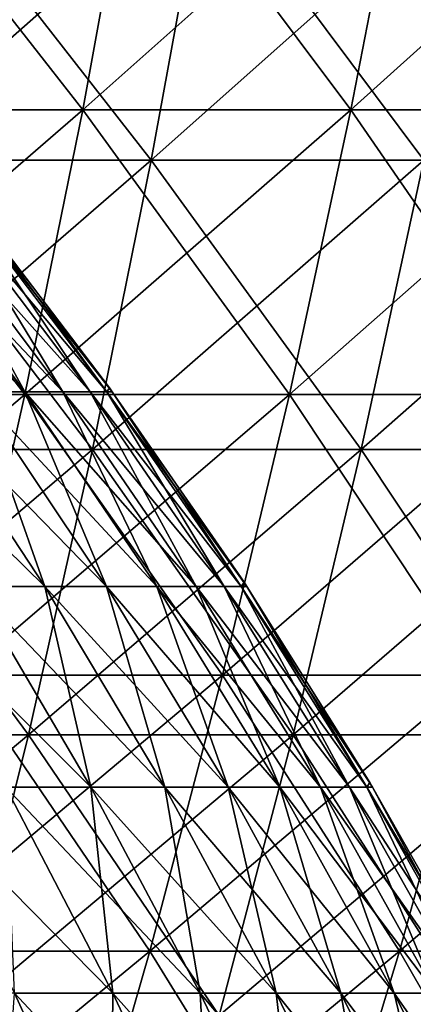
# Model space of a CAD drawing. Header units: millimetres. Extents: x -125 to 125, y 3898 to 4025.
# Tile 258 of 276: x 59.4 to 65, y 3969.71 to 3983.72. Entities that reach past the tile are written whole.
import ezdxf

# ---------------------------------------------------------------- set-up
doc = ezdxf.new("R2010")
doc.units = ezdxf.units.MM
doc.header["$LTSCALE"] = 2.2935
for name, color, linetype in [('2', 7, 'CONTINUOUS'), ('3', 7, 'CONTINUOUS'), ('4', 7, 'CONTINUOUS'), ('5', 7, 'CONTINUOUS'), ('6', 7, 'CONTINUOUS'), ('7', 7, 'CONTINUOUS')]:
    doc.layers.add(name, color=color, linetype=linetype)

msp = doc.modelspace()

# ---------------------------------------------------------------- linework, layer by layer
at = {"layer": '2', "color": 36, "linetype": 'Continuous', "true_color": 0x833d1e}
for points in [[(57.301, 3981.725, 102.318), (61.273, 3981.725, 99.989), (58.012, 3985.897, 103.588), (57.301, 3981.725, 102.318)], [(58.012, 3985.897, 103.588), (61.273, 3981.725, 99.989), (62.034, 3985.897, 101.231), (58.012, 3985.897, 103.588)], [(61.273, 3981.725, 99.989), (65.152, 3981.725, 97.506), (62.034, 3985.897, 101.231), (61.273, 3981.725, 99.989)], [(62.034, 3985.897, 101.231), (65.152, 3981.725, 97.506), (65.961, 3985.897, 98.717), (62.034, 3985.897, 101.231)], [(56.517, 3977.606, 100.919), (60.436, 3977.606, 98.622), (57.301, 3981.725, 102.318), (56.517, 3977.606, 100.919)], [(57.301, 3981.725, 102.318), (60.436, 3977.606, 98.622), (61.273, 3981.725, 99.989), (57.301, 3981.725, 102.318)], [(60.436, 3977.606, 98.622), (64.261, 3977.606, 96.174), (61.273, 3981.725, 99.989), (60.436, 3977.606, 98.622)], [(61.273, 3981.725, 99.989), (64.261, 3977.606, 96.174), (65.152, 3981.725, 97.506), (61.273, 3981.725, 99.989)], [(64.261, 3977.606, 96.174), (67.987, 3977.606, 93.577), (65.152, 3981.725, 97.506), (64.261, 3977.606, 96.174)], [(55.663, 3973.547, 99.394), (59.523, 3973.547, 97.132), (56.517, 3977.606, 100.919), (55.663, 3973.547, 99.394)], [(56.517, 3977.606, 100.919), (59.523, 3973.547, 97.132), (60.436, 3977.606, 98.622), (56.517, 3977.606, 100.919)], [(59.523, 3973.547, 97.132), (63.29, 3973.547, 94.721), (60.436, 3977.606, 98.622), (59.523, 3973.547, 97.132)], [(60.436, 3977.606, 98.622), (63.29, 3973.547, 94.721), (64.261, 3977.606, 96.174), (60.436, 3977.606, 98.622)], [(63.29, 3973.547, 94.721), (66.96, 3973.547, 92.163), (64.261, 3977.606, 96.174), (63.29, 3973.547, 94.721)], [(64.261, 3977.606, 96.174), (66.96, 3973.547, 92.163), (67.987, 3977.606, 93.577), (64.261, 3977.606, 96.174)], [(55.663, 3973.547, 99.394), (58.535, 3969.553, 95.521), (59.523, 3973.547, 97.132), (55.663, 3973.547, 99.394)], [(58.535, 3969.553, 95.521), (62.24, 3969.553, 93.149), (59.523, 3973.547, 97.132), (58.535, 3969.553, 95.521)], [(59.523, 3973.547, 97.132), (62.24, 3969.553, 93.149), (63.29, 3973.547, 94.721), (59.523, 3973.547, 97.132)], [(62.24, 3969.553, 93.149), (65.849, 3969.553, 90.634), (63.29, 3973.547, 94.721), (62.24, 3969.553, 93.149)], [(63.29, 3973.547, 94.721), (65.849, 3969.553, 90.634), (66.96, 3973.547, 92.163), (63.29, 3973.547, 94.721)]]:
    msp.add_3dface(points, dxfattribs=at)
at = {"layer": '3', "color": 36, "linetype": 'Continuous', "true_color": 0x833d1e}
for points in [[(61.273, 3981.725, -99.989), (57.301, 3981.725, -102.318), (62.034, 3985.897, -101.231), (61.273, 3981.725, -99.989)], [(62.034, 3985.897, -101.231), (57.301, 3981.725, -102.318), (58.012, 3985.897, -103.588), (62.034, 3985.897, -101.231)], [(65.152, 3981.725, -97.506), (61.273, 3981.725, -99.989), (65.961, 3985.897, -98.717), (65.152, 3981.725, -97.506)], [(65.961, 3985.897, -98.717), (61.273, 3981.725, -99.989), (62.034, 3985.897, -101.231), (65.961, 3985.897, -98.717)], [(60.436, 3977.606, -98.622), (56.517, 3977.606, -100.919), (61.273, 3981.725, -99.989), (60.436, 3977.606, -98.622)], [(61.273, 3981.725, -99.989), (56.517, 3977.606, -100.919), (57.301, 3981.725, -102.318), (61.273, 3981.725, -99.989)], [(64.261, 3977.606, -96.174), (60.436, 3977.606, -98.622), (65.152, 3981.725, -97.506), (64.261, 3977.606, -96.174)], [(65.152, 3981.725, -97.506), (60.436, 3977.606, -98.622), (61.273, 3981.725, -99.989), (65.152, 3981.725, -97.506)], [(67.987, 3977.606, -93.577), (64.261, 3977.606, -96.174), (68.93, 3981.725, -94.873), (67.987, 3977.606, -93.577)], [(68.93, 3981.725, -94.873), (64.261, 3977.606, -96.174), (65.152, 3981.725, -97.506), (68.93, 3981.725, -94.873)], [(59.523, 3973.547, -97.132), (55.663, 3973.547, -99.394), (60.436, 3977.606, -98.622), (59.523, 3973.547, -97.132)], [(60.436, 3977.606, -98.622), (55.663, 3973.547, -99.394), (56.517, 3977.606, -100.919), (60.436, 3977.606, -98.622)], [(63.29, 3973.547, -94.721), (59.523, 3973.547, -97.132), (64.261, 3977.606, -96.174), (63.29, 3973.547, -94.721)], [(64.261, 3977.606, -96.174), (59.523, 3973.547, -97.132), (60.436, 3977.606, -98.622), (64.261, 3977.606, -96.174)], [(66.96, 3973.547, -92.163), (63.29, 3973.547, -94.721), (67.987, 3977.606, -93.577), (66.96, 3973.547, -92.163)], [(67.987, 3977.606, -93.577), (63.29, 3973.547, -94.721), (64.261, 3977.606, -96.174), (67.987, 3977.606, -93.577)], [(58.535, 3969.553, -95.521), (54.74, 3969.553, -97.745), (59.523, 3973.547, -97.132), (58.535, 3969.553, -95.521)], [(59.523, 3973.547, -97.132), (54.74, 3969.553, -97.745), (55.663, 3973.547, -99.394), (59.523, 3973.547, -97.132)], [(62.24, 3969.553, -93.149), (58.535, 3969.553, -95.521), (63.29, 3973.547, -94.721), (62.24, 3969.553, -93.149)], [(63.29, 3973.547, -94.721), (58.535, 3969.553, -95.521), (59.523, 3973.547, -97.132), (63.29, 3973.547, -94.721)], [(65.849, 3969.553, -90.634), (62.24, 3969.553, -93.149), (66.96, 3973.547, -92.163), (65.849, 3969.553, -90.634)], [(66.96, 3973.547, -92.163), (62.24, 3969.553, -93.149), (63.29, 3973.547, -94.721), (66.96, 3973.547, -92.163)]]:
    msp.add_3dface(points, dxfattribs=at)
at = {"layer": '4', "color": 36, "linetype": 'Continuous', "true_color": 0x833d1e}
for points in [[(56.388, 3982.44, -100.688), (60.297, 3982.44, -98.396), (57.087, 3986.543, -101.937), (56.388, 3982.44, -100.688)], [(57.087, 3986.543, -101.937), (60.297, 3982.44, -98.396), (61.045, 3986.543, -99.617), (57.087, 3986.543, -101.937)], [(60.297, 3982.44, -98.396), (64.114, 3982.44, -95.953), (61.045, 3986.543, -99.617), (60.297, 3982.44, -98.396)], [(61.045, 3986.543, -99.617), (64.114, 3982.44, -95.953), (64.909, 3986.543, -97.144), (61.045, 3986.543, -99.617)], [(64.114, 3982.44, -95.953), (67.832, 3982.44, -93.362), (64.909, 3986.543, -97.144), (64.114, 3982.44, -95.953)], [(64.909, 3986.543, -97.144), (67.832, 3982.44, -93.362), (68.673, 3986.543, -94.52), (64.909, 3986.543, -97.144)], [(55.618, 3978.389, -99.313), (59.474, 3978.389, -97.053), (56.388, 3982.44, -100.688), (55.618, 3978.389, -99.313)], [(56.388, 3982.44, -100.688), (59.474, 3978.389, -97.053), (60.297, 3982.44, -98.396), (56.388, 3982.44, -100.688)], [(59.474, 3978.389, -97.053), (63.239, 3978.389, -94.643), (60.297, 3982.44, -98.396), (59.474, 3978.389, -97.053)], [(60.297, 3982.44, -98.396), (63.239, 3978.389, -94.643), (64.114, 3982.44, -95.953), (60.297, 3982.44, -98.396)], [(63.239, 3978.389, -94.643), (66.905, 3978.389, -92.087), (64.114, 3982.44, -95.953), (63.239, 3978.389, -94.643)], [(64.114, 3982.44, -95.953), (66.905, 3978.389, -92.087), (67.832, 3982.44, -93.362), (64.114, 3982.44, -95.953)], [(55.618, 3978.389, -99.313), (58.577, 3974.397, -95.588), (59.474, 3978.389, -97.053), (55.618, 3978.389, -99.313)], [(58.577, 3974.397, -95.588), (62.284, 3974.397, -93.215), (59.474, 3978.389, -97.053), (58.577, 3974.397, -95.588)], [(59.474, 3978.389, -97.053), (62.284, 3974.397, -93.215), (63.239, 3978.389, -94.643), (59.474, 3978.389, -97.053)], [(62.284, 3974.397, -93.215), (65.896, 3974.397, -90.698), (63.239, 3978.389, -94.643), (62.284, 3974.397, -93.215)], [(63.239, 3978.389, -94.643), (65.896, 3974.397, -90.698), (66.905, 3978.389, -92.087), (63.239, 3978.389, -94.643)], [(57.606, 3970.468, -94.004), (61.252, 3970.468, -91.67), (58.577, 3974.397, -95.588), (57.606, 3970.468, -94.004)], [(58.577, 3974.397, -95.588), (61.252, 3970.468, -91.67), (62.284, 3974.397, -93.215), (58.577, 3974.397, -95.588)], [(61.252, 3970.468, -91.67), (64.804, 3970.468, -89.195), (62.284, 3974.397, -93.215), (61.252, 3970.468, -91.67)], [(62.284, 3974.397, -93.215), (64.804, 3970.468, -89.195), (65.896, 3974.397, -90.698), (62.284, 3974.397, -93.215)], [(64.804, 3970.468, -89.195), (68.256, 3970.468, -86.582), (65.896, 3974.397, -90.698), (64.804, 3970.468, -89.195)], [(56.563, 3966.607, -92.303), (60.144, 3966.607, -90.011), (57.606, 3970.468, -94.004), (56.563, 3966.607, -92.303)], [(57.606, 3970.468, -94.004), (60.144, 3966.607, -90.011), (61.252, 3970.468, -91.67), (57.606, 3970.468, -94.004)], [(60.144, 3966.607, -90.011), (63.631, 3966.607, -87.581), (61.252, 3970.468, -91.67), (60.144, 3966.607, -90.011)], [(61.252, 3970.468, -91.67), (63.631, 3966.607, -87.581), (64.804, 3970.468, -89.195), (61.252, 3970.468, -91.67)], [(63.631, 3966.607, -87.581), (67.02, 3966.607, -85.015), (64.804, 3970.468, -89.195), (63.631, 3966.607, -87.581)], [(64.804, 3970.468, -89.195), (67.02, 3966.607, -85.015), (68.256, 3970.468, -86.582), (64.804, 3970.468, -89.195)]]:
    msp.add_3dface(points, dxfattribs=at)
at = {"layer": '5', "color": 36, "linetype": 'Continuous', "true_color": 0x833d1e}
for points in [[(60.297, 3982.44, 98.396), (56.388, 3982.44, 100.688), (61.045, 3986.543, 99.617), (60.297, 3982.44, 98.396)], [(61.045, 3986.543, 99.617), (56.388, 3982.44, 100.688), (57.087, 3986.543, 101.937), (61.045, 3986.543, 99.617)], [(64.114, 3982.44, 95.953), (60.297, 3982.44, 98.396), (64.909, 3986.543, 97.144), (64.114, 3982.44, 95.953)], [(64.909, 3986.543, 97.144), (60.297, 3982.44, 98.396), (61.045, 3986.543, 99.617), (64.909, 3986.543, 97.144)], [(67.832, 3982.44, 93.362), (64.114, 3982.44, 95.953), (68.673, 3986.543, 94.52), (67.832, 3982.44, 93.362)], [(68.673, 3986.543, 94.52), (64.114, 3982.44, 95.953), (64.909, 3986.543, 97.144), (68.673, 3986.543, 94.52)], [(59.474, 3978.389, 97.053), (55.618, 3978.389, 99.313), (60.297, 3982.44, 98.396), (59.474, 3978.389, 97.053)], [(60.297, 3982.44, 98.396), (55.618, 3978.389, 99.313), (56.388, 3982.44, 100.688), (60.297, 3982.44, 98.396)], [(63.239, 3978.389, 94.643), (59.474, 3978.389, 97.053), (64.114, 3982.44, 95.953), (63.239, 3978.389, 94.643)], [(64.114, 3982.44, 95.953), (59.474, 3978.389, 97.053), (60.297, 3982.44, 98.396), (64.114, 3982.44, 95.953)], [(66.905, 3978.389, 92.087), (63.239, 3978.389, 94.643), (67.832, 3982.44, 93.362), (66.905, 3978.389, 92.087)], [(67.832, 3982.44, 93.362), (63.239, 3978.389, 94.643), (64.114, 3982.44, 95.953), (67.832, 3982.44, 93.362)], [(58.577, 3974.397, 95.588), (54.779, 3974.397, 97.814), (59.474, 3978.389, 97.053), (58.577, 3974.397, 95.588)], [(59.474, 3978.389, 97.053), (54.779, 3974.397, 97.814), (55.618, 3978.389, 99.313), (59.474, 3978.389, 97.053)], [(62.284, 3974.397, 93.215), (58.577, 3974.397, 95.588), (63.239, 3978.389, 94.643), (62.284, 3974.397, 93.215)], [(63.239, 3978.389, 94.643), (58.577, 3974.397, 95.588), (59.474, 3978.389, 97.053), (63.239, 3978.389, 94.643)], [(65.896, 3974.397, 90.698), (62.284, 3974.397, 93.215), (66.905, 3978.389, 92.087), (65.896, 3974.397, 90.698)], [(66.905, 3978.389, 92.087), (62.284, 3974.397, 93.215), (63.239, 3978.389, 94.643), (66.905, 3978.389, 92.087)], [(61.252, 3970.468, 91.67), (57.606, 3970.468, 94.004), (62.284, 3974.397, 93.215), (61.252, 3970.468, 91.67)], [(62.284, 3974.397, 93.215), (57.606, 3970.468, 94.004), (58.577, 3974.397, 95.588), (62.284, 3974.397, 93.215)], [(64.804, 3970.468, 89.195), (61.252, 3970.468, 91.67), (65.896, 3974.397, 90.698), (64.804, 3970.468, 89.195)], [(65.896, 3974.397, 90.698), (61.252, 3970.468, 91.67), (62.284, 3974.397, 93.215), (65.896, 3974.397, 90.698)], [(68.256, 3970.468, 86.582), (64.804, 3970.468, 89.195), (69.406, 3974.397, 88.041), (68.256, 3970.468, 86.582)], [(69.406, 3974.397, 88.041), (64.804, 3970.468, 89.195), (65.896, 3974.397, 90.698), (69.406, 3974.397, 88.041)], [(60.144, 3966.607, 90.011), (56.563, 3966.607, 92.303), (61.252, 3970.468, 91.67), (60.144, 3966.607, 90.011)], [(61.252, 3970.468, 91.67), (56.563, 3966.607, 92.303), (57.606, 3970.468, 94.004), (61.252, 3970.468, 91.67)], [(63.631, 3966.607, 87.581), (60.144, 3966.607, 90.011), (64.804, 3970.468, 89.195), (63.631, 3966.607, 87.581)], [(64.804, 3970.468, 89.195), (60.144, 3966.607, 90.011), (61.252, 3970.468, 91.67), (64.804, 3970.468, 89.195)], [(67.02, 3966.607, 85.015), (63.631, 3966.607, 87.581), (68.256, 3970.468, 86.582), (67.02, 3966.607, 85.015)], [(68.256, 3970.468, 86.582), (63.631, 3966.607, 87.581), (64.804, 3970.468, 89.195), (68.256, 3970.468, 86.582)]]:
    msp.add_3dface(points, dxfattribs=at)
at = {"layer": '6', "color": 7, "linetype": 'Continuous', "true_color": 0xe0f2ff}
for points in [[(58.778, 3978.429, 15.219), (59.473, 3978.429, 12.222), (56.804, 3981.112, 14.708), (58.778, 3978.429, 15.219)], [(56.804, 3981.112, 14.708), (59.473, 3978.429, 12.222), (57.476, 3981.112, 11.812), (56.804, 3981.112, 14.708)], [(59.473, 3978.429, 12.222), (60.016, 3978.429, 9.194), (57.476, 3981.112, 11.812), (59.473, 3978.429, 12.222)], [(57.476, 3981.112, 11.812), (60.016, 3978.429, 9.194), (58.001, 3981.112, 8.885), (57.476, 3981.112, 11.812)], [(60.016, 3978.429, 9.194), (60.404, 3978.429, 6.143), (58.001, 3981.112, 8.885), (60.016, 3978.429, 9.194)], [(58.001, 3981.112, 8.885), (60.404, 3978.429, 6.143), (58.376, 3981.112, 5.936), (58.001, 3981.112, 8.885)], [(60.404, 3978.429, 6.143), (60.638, 3978.429, 3.075), (58.376, 3981.112, 5.936), (60.404, 3978.429, 6.143)], [(58.376, 3981.112, 5.936), (60.638, 3978.429, 3.075), (58.602, 3981.112, 2.972), (58.376, 3981.112, 5.936)], [(60.638, 3978.429, 3.075), (60.716, 3978.429), (58.602, 3981.112, 2.972), (60.638, 3978.429, 3.075)], [(60.716, 3978.429), (60.676, 3978.484), (58.602, 3981.112, 2.972), (60.716, 3978.429)], [(58.602, 3981.112, 2.972), (60.676, 3978.484), (58.677, 3981.112), (58.602, 3981.112, 2.972)], [(58.733, 3975.658, 21.752), (59.76, 3975.658, 18.75), (56.936, 3978.429, 21.087), (58.733, 3975.658, 21.752)], [(56.936, 3978.429, 21.087), (59.76, 3975.658, 18.75), (57.931, 3978.429, 18.176), (56.936, 3978.429, 21.087)], [(59.76, 3975.658, 18.75), (60.633, 3975.658, 15.699), (57.931, 3978.429, 18.176), (59.76, 3975.658, 18.75)], [(57.931, 3978.429, 18.176), (60.633, 3975.658, 15.699), (58.778, 3978.429, 15.219), (57.931, 3978.429, 18.176)], [(60.633, 3975.658, 15.699), (61.35, 3975.658, 12.608), (58.778, 3978.429, 15.219), (60.633, 3975.658, 15.699)], [(58.778, 3978.429, 15.219), (61.35, 3975.658, 12.608), (59.473, 3978.429, 12.222), (58.778, 3978.429, 15.219)], [(61.35, 3975.658, 12.608), (61.91, 3975.658, 9.484), (59.473, 3978.429, 12.222), (61.35, 3975.658, 12.608)], [(59.473, 3978.429, 12.222), (61.91, 3975.658, 9.484), (60.016, 3978.429, 9.194), (59.473, 3978.429, 12.222)], [(61.91, 3975.658, 9.484), (62.311, 3975.658, 6.336), (60.016, 3978.429, 9.194), (61.91, 3975.658, 9.484)], [(60.016, 3978.429, 9.194), (62.311, 3975.658, 6.336), (60.404, 3978.429, 6.143), (60.016, 3978.429, 9.194)], [(62.311, 3975.658, 6.336), (62.552, 3975.658, 3.172), (60.404, 3978.429, 6.143), (62.311, 3975.658, 6.336)], [(60.404, 3978.429, 6.143), (62.552, 3975.658, 3.172), (60.638, 3978.429, 3.075), (60.404, 3978.429, 6.143)], [(62.552, 3975.658, 3.172), (62.632, 3975.658), (60.638, 3978.429, 3.075), (62.552, 3975.658, 3.172)], [(62.632, 3975.658), (62.593, 3975.717), (60.638, 3978.429, 3.075), (62.632, 3975.658)], [(60.638, 3978.429, 3.075), (62.593, 3975.717), (60.716, 3978.429), (60.638, 3978.429, 3.075)], [(59.201, 3972.804, 25.405), (60.412, 3972.804, 22.374), (57.556, 3975.658, 24.699), (59.201, 3972.804, 25.405)], [(57.556, 3975.658, 24.699), (60.412, 3972.804, 22.374), (58.733, 3975.658, 21.752), (57.556, 3975.658, 24.699)], [(60.412, 3972.804, 22.374), (61.467, 3972.804, 19.285), (58.733, 3975.658, 21.752), (60.412, 3972.804, 22.374)], [(58.733, 3975.658, 21.752), (61.467, 3972.804, 19.285), (59.76, 3975.658, 18.75), (58.733, 3975.658, 21.752)], [(61.467, 3972.804, 19.285), (62.365, 3972.804, 16.147), (59.76, 3975.658, 18.75), (61.467, 3972.804, 19.285)], [(59.76, 3975.658, 18.75), (62.365, 3972.804, 16.147), (60.633, 3975.658, 15.699), (59.76, 3975.658, 18.75)], [(62.365, 3972.804, 16.147), (63.103, 3972.804, 12.968), (60.633, 3975.658, 15.699), (62.365, 3972.804, 16.147)], [(60.633, 3975.658, 15.699), (63.103, 3972.804, 12.968), (61.35, 3975.658, 12.608), (60.633, 3975.658, 15.699)], [(63.103, 3972.804, 12.968), (63.679, 3972.804, 9.755), (61.35, 3975.658, 12.608), (63.103, 3972.804, 12.968)], [(61.35, 3975.658, 12.608), (63.679, 3972.804, 9.755), (61.91, 3975.658, 9.484), (61.35, 3975.658, 12.608)], [(63.679, 3972.804, 9.755), (64.091, 3972.804, 6.517), (61.91, 3975.658, 9.484), (63.679, 3972.804, 9.755)], [(61.91, 3975.658, 9.484), (64.091, 3972.804, 6.517), (62.311, 3975.658, 6.336), (61.91, 3975.658, 9.484)], [(64.091, 3972.804, 6.517), (64.339, 3972.804, 3.263), (62.311, 3975.658, 6.336), (64.091, 3972.804, 6.517)], [(62.311, 3975.658, 6.336), (64.339, 3972.804, 3.263), (62.552, 3975.658, 3.172), (62.311, 3975.658, 6.336)], [(64.339, 3972.804, 3.263), (64.422, 3972.804), (62.552, 3975.658, 3.172), (64.339, 3972.804, 3.263)], [(64.422, 3972.804), (64.384, 3972.867), (62.552, 3975.658, 3.172), (64.422, 3972.804)], [(62.552, 3975.658, 3.172), (64.384, 3972.867), (62.632, 3975.658), (62.552, 3975.658, 3.172)], [(59.328, 3969.872, 29.102), (60.726, 3969.872, 26.06), (57.838, 3972.804, 28.371), (59.328, 3969.872, 29.102)], [(57.838, 3972.804, 28.371), (60.726, 3969.872, 26.06), (59.201, 3972.804, 25.405), (57.838, 3972.804, 28.371)], [(60.726, 3969.872, 26.06), (61.968, 3969.872, 22.95), (59.201, 3972.804, 25.405), (60.726, 3969.872, 26.06)], [(59.201, 3972.804, 25.405), (61.968, 3969.872, 22.95), (60.412, 3972.804, 22.374), (59.201, 3972.804, 25.405)], [(61.968, 3969.872, 22.95), (63.051, 3969.872, 19.782), (60.412, 3972.804, 22.374), (61.968, 3969.872, 22.95)], [(60.412, 3972.804, 22.374), (63.051, 3969.872, 19.782), (61.467, 3972.804, 19.285), (60.412, 3972.804, 22.374)], [(63.051, 3969.872, 19.782), (63.972, 3969.872, 16.563), (61.467, 3972.804, 19.285), (63.051, 3969.872, 19.782)], [(61.467, 3972.804, 19.285), (63.972, 3969.872, 16.563), (62.365, 3972.804, 16.147), (61.467, 3972.804, 19.285)], [(63.972, 3969.872, 16.563), (64.729, 3969.872, 13.302), (62.365, 3972.804, 16.147), (63.972, 3969.872, 16.563)], [(62.365, 3972.804, 16.147), (64.729, 3969.872, 13.302), (63.103, 3972.804, 12.968), (62.365, 3972.804, 16.147)], [(64.729, 3969.872, 13.302), (65.319, 3969.872, 10.007), (63.103, 3972.804, 12.968), (64.729, 3969.872, 13.302)], [(63.103, 3972.804, 12.968), (65.319, 3969.872, 10.007), (63.679, 3972.804, 9.755), (63.103, 3972.804, 12.968)], [(65.319, 3969.872, 10.007), (65.742, 3969.872, 6.685), (63.679, 3972.804, 9.755), (65.319, 3969.872, 10.007)], [(63.679, 3972.804, 9.755), (65.742, 3969.872, 6.685), (64.091, 3972.804, 6.517), (63.679, 3972.804, 9.755)], [(65.742, 3969.872, 6.685), (65.997, 3969.872, 3.347), (64.091, 3972.804, 6.517), (65.742, 3969.872, 6.685)], [(64.091, 3972.804, 6.517), (65.997, 3969.872, 3.347), (64.339, 3972.804, 3.263), (64.091, 3972.804, 6.517)], [(65.997, 3969.872, 3.347), (66.081, 3969.872), (64.339, 3972.804, 3.263), (65.997, 3969.872, 3.347)], [(66.081, 3969.872), (66.045, 3969.94), (64.339, 3972.804, 3.263), (66.081, 3969.872)], [(64.339, 3972.804, 3.263), (66.045, 3969.94), (64.422, 3972.804), (64.339, 3972.804, 3.263)], [(59.113, 3966.868, 32.81), (60.698, 3966.868, 29.774), (57.778, 3969.872, 32.069), (59.113, 3966.868, 32.81)], [(57.778, 3969.872, 32.069), (60.698, 3966.868, 29.774), (59.328, 3969.872, 29.102), (57.778, 3969.872, 32.069)], [(60.698, 3966.868, 29.774), (62.129, 3966.868, 26.661), (59.328, 3969.872, 29.102), (60.698, 3966.868, 29.774)], [(59.328, 3969.872, 29.102), (62.129, 3966.868, 26.661), (60.726, 3969.872, 26.06), (59.328, 3969.872, 29.102)], [(62.129, 3966.868, 26.661), (63.399, 3966.868, 23.481), (60.726, 3969.872, 26.06), (62.129, 3966.868, 26.661)], [(60.726, 3969.872, 26.06), (63.399, 3966.868, 23.481), (61.968, 3969.872, 22.95), (60.726, 3969.872, 26.06)], [(63.399, 3966.868, 23.481), (64.507, 3966.868, 20.239), (61.968, 3969.872, 22.95), (63.399, 3966.868, 23.481)], [(61.968, 3969.872, 22.95), (64.507, 3966.868, 20.239), (63.051, 3969.872, 19.782), (61.968, 3969.872, 22.95)], [(64.507, 3966.868, 20.239), (65.449, 3966.868, 16.946), (63.051, 3969.872, 19.782), (64.507, 3966.868, 20.239)], [(63.051, 3969.872, 19.782), (65.449, 3966.868, 16.946), (63.972, 3969.872, 16.563), (63.051, 3969.872, 19.782)], [(65.449, 3966.868, 16.946), (66.224, 3966.868, 13.609), (63.972, 3969.872, 16.563), (65.449, 3966.868, 16.946)], [(63.972, 3969.872, 16.563), (66.224, 3966.868, 13.609), (64.729, 3969.872, 13.302), (63.972, 3969.872, 16.563)], [(66.224, 3966.868, 13.609), (66.828, 3966.868, 10.238), (64.729, 3969.872, 13.302), (66.224, 3966.868, 13.609)], [(64.729, 3969.872, 13.302), (66.828, 3966.868, 10.238), (65.319, 3969.872, 10.007), (64.729, 3969.872, 13.302)]]:
    msp.add_3dface(points, dxfattribs=at)
at = {"layer": '7', "color": 7, "linetype": 'Continuous', "true_color": 0xe0f2ff}
for points in [[(59.473, 3978.429, -12.222), (58.778, 3978.429, -15.219), (57.476, 3981.112, -11.812), (59.473, 3978.429, -12.222)], [(58.001, 3981.112, -8.885), (59.473, 3978.429, -12.222), (57.476, 3981.112, -11.812), (58.001, 3981.112, -8.885)], [(60.016, 3978.429, -9.194), (59.473, 3978.429, -12.222), (58.001, 3981.112, -8.885), (60.016, 3978.429, -9.194)], [(58.376, 3981.112, -5.936), (60.016, 3978.429, -9.194), (58.001, 3981.112, -8.885), (58.376, 3981.112, -5.936)], [(60.404, 3978.429, -6.143), (60.016, 3978.429, -9.194), (58.376, 3981.112, -5.936), (60.404, 3978.429, -6.143)], [(58.602, 3981.112, -2.972), (60.404, 3978.429, -6.143), (58.376, 3981.112, -5.936), (58.602, 3981.112, -2.972)], [(58.677, 3981.112), (60.638, 3978.429, -3.075), (58.602, 3981.112, -2.972), (58.677, 3981.112)], [(60.638, 3978.429, -3.075), (60.404, 3978.429, -6.143), (58.602, 3981.112, -2.972), (60.638, 3978.429, -3.075)], [(58.677, 3981.112), (60.676, 3978.484), (60.638, 3978.429, -3.075), (58.677, 3981.112)], [(59.76, 3975.658, -18.75), (58.733, 3975.658, -21.752), (57.931, 3978.429, -18.176), (59.76, 3975.658, -18.75)], [(58.778, 3978.429, -15.219), (59.76, 3975.658, -18.75), (57.931, 3978.429, -18.176), (58.778, 3978.429, -15.219)], [(60.633, 3975.658, -15.699), (59.76, 3975.658, -18.75), (58.778, 3978.429, -15.219), (60.633, 3975.658, -15.699)], [(59.473, 3978.429, -12.222), (60.633, 3975.658, -15.699), (58.778, 3978.429, -15.219), (59.473, 3978.429, -12.222)], [(61.35, 3975.658, -12.608), (60.633, 3975.658, -15.699), (59.473, 3978.429, -12.222), (61.35, 3975.658, -12.608)], [(60.016, 3978.429, -9.194), (61.35, 3975.658, -12.608), (59.473, 3978.429, -12.222), (60.016, 3978.429, -9.194)], [(61.91, 3975.658, -9.484), (61.35, 3975.658, -12.608), (60.016, 3978.429, -9.194), (61.91, 3975.658, -9.484)], [(60.404, 3978.429, -6.143), (61.91, 3975.658, -9.484), (60.016, 3978.429, -9.194), (60.404, 3978.429, -6.143)], [(62.311, 3975.658, -6.336), (61.91, 3975.658, -9.484), (60.404, 3978.429, -6.143), (62.311, 3975.658, -6.336)], [(60.638, 3978.429, -3.075), (62.311, 3975.658, -6.336), (60.404, 3978.429, -6.143), (60.638, 3978.429, -3.075)], [(60.676, 3978.484), (60.716, 3978.429), (60.638, 3978.429, -3.075), (60.676, 3978.484)], [(60.716, 3978.429), (62.552, 3975.658, -3.172), (60.638, 3978.429, -3.075), (60.716, 3978.429)], [(62.552, 3975.658, -3.172), (62.311, 3975.658, -6.336), (60.638, 3978.429, -3.075), (62.552, 3975.658, -3.172)], [(60.716, 3978.429), (62.593, 3975.717), (62.552, 3975.658, -3.172), (60.716, 3978.429)], [(62.593, 3975.717), (62.632, 3975.658), (62.552, 3975.658, -3.172), (62.593, 3975.717)], [(60.412, 3972.804, -22.374), (59.201, 3972.804, -25.405), (58.733, 3975.658, -21.752), (60.412, 3972.804, -22.374)], [(59.76, 3975.658, -18.75), (60.412, 3972.804, -22.374), (58.733, 3975.658, -21.752), (59.76, 3975.658, -18.75)], [(61.467, 3972.804, -19.285), (60.412, 3972.804, -22.374), (59.76, 3975.658, -18.75), (61.467, 3972.804, -19.285)], [(60.633, 3975.658, -15.699), (61.467, 3972.804, -19.285), (59.76, 3975.658, -18.75), (60.633, 3975.658, -15.699)], [(62.365, 3972.804, -16.147), (61.467, 3972.804, -19.285), (60.633, 3975.658, -15.699), (62.365, 3972.804, -16.147)], [(61.35, 3975.658, -12.608), (62.365, 3972.804, -16.147), (60.633, 3975.658, -15.699), (61.35, 3975.658, -12.608)], [(63.103, 3972.804, -12.968), (62.365, 3972.804, -16.147), (61.35, 3975.658, -12.608), (63.103, 3972.804, -12.968)], [(61.91, 3975.658, -9.484), (63.103, 3972.804, -12.968), (61.35, 3975.658, -12.608), (61.91, 3975.658, -9.484)], [(63.679, 3972.804, -9.755), (63.103, 3972.804, -12.968), (61.91, 3975.658, -9.484), (63.679, 3972.804, -9.755)], [(62.311, 3975.658, -6.336), (63.679, 3972.804, -9.755), (61.91, 3975.658, -9.484), (62.311, 3975.658, -6.336)], [(64.091, 3972.804, -6.517), (63.679, 3972.804, -9.755), (62.311, 3975.658, -6.336), (64.091, 3972.804, -6.517)], [(62.552, 3975.658, -3.172), (64.091, 3972.804, -6.517), (62.311, 3975.658, -6.336), (62.552, 3975.658, -3.172)], [(62.632, 3975.658), (64.339, 3972.804, -3.263), (62.552, 3975.658, -3.172), (62.632, 3975.658)], [(64.339, 3972.804, -3.263), (64.091, 3972.804, -6.517), (62.552, 3975.658, -3.172), (64.339, 3972.804, -3.263)], [(62.632, 3975.658), (64.384, 3972.867), (64.339, 3972.804, -3.263), (62.632, 3975.658)], [(60.726, 3969.872, -26.06), (59.328, 3969.872, -29.102), (59.201, 3972.804, -25.405), (60.726, 3969.872, -26.06)], [(60.412, 3972.804, -22.374), (60.726, 3969.872, -26.06), (59.201, 3972.804, -25.405), (60.412, 3972.804, -22.374)], [(61.968, 3969.872, -22.95), (60.726, 3969.872, -26.06), (60.412, 3972.804, -22.374), (61.968, 3969.872, -22.95)], [(61.467, 3972.804, -19.285), (61.968, 3969.872, -22.95), (60.412, 3972.804, -22.374), (61.467, 3972.804, -19.285)], [(63.051, 3969.872, -19.782), (61.968, 3969.872, -22.95), (61.467, 3972.804, -19.285), (63.051, 3969.872, -19.782)], [(62.365, 3972.804, -16.147), (63.051, 3969.872, -19.782), (61.467, 3972.804, -19.285), (62.365, 3972.804, -16.147)], [(63.972, 3969.872, -16.563), (63.051, 3969.872, -19.782), (62.365, 3972.804, -16.147), (63.972, 3969.872, -16.563)], [(63.103, 3972.804, -12.968), (63.972, 3969.872, -16.563), (62.365, 3972.804, -16.147), (63.103, 3972.804, -12.968)], [(64.729, 3969.872, -13.302), (63.972, 3969.872, -16.563), (63.103, 3972.804, -12.968), (64.729, 3969.872, -13.302)], [(63.679, 3972.804, -9.755), (64.729, 3969.872, -13.302), (63.103, 3972.804, -12.968), (63.679, 3972.804, -9.755)], [(65.319, 3969.872, -10.007), (64.729, 3969.872, -13.302), (63.679, 3972.804, -9.755), (65.319, 3969.872, -10.007)], [(64.091, 3972.804, -6.517), (65.319, 3969.872, -10.007), (63.679, 3972.804, -9.755), (64.091, 3972.804, -6.517)], [(65.742, 3969.872, -6.685), (65.319, 3969.872, -10.007), (64.091, 3972.804, -6.517), (65.742, 3969.872, -6.685)], [(64.339, 3972.804, -3.263), (65.742, 3969.872, -6.685), (64.091, 3972.804, -6.517), (64.339, 3972.804, -3.263)], [(64.384, 3972.867), (64.422, 3972.804), (64.339, 3972.804, -3.263), (64.384, 3972.867)], [(64.422, 3972.804), (65.997, 3969.872, -3.347), (64.339, 3972.804, -3.263), (64.422, 3972.804)], [(65.997, 3969.872, -3.347), (65.742, 3969.872, -6.685), (64.339, 3972.804, -3.263), (65.997, 3969.872, -3.347)], [(64.422, 3972.804), (66.045, 3969.94), (65.997, 3969.872, -3.347), (64.422, 3972.804)], [(60.698, 3966.868, -29.774), (59.113, 3966.868, -32.81), (59.328, 3969.872, -29.102), (60.698, 3966.868, -29.774)], [(60.726, 3969.872, -26.06), (60.698, 3966.868, -29.774), (59.328, 3969.872, -29.102), (60.726, 3969.872, -26.06)], [(62.129, 3966.868, -26.661), (60.698, 3966.868, -29.774), (60.726, 3969.872, -26.06), (62.129, 3966.868, -26.661)], [(61.968, 3969.872, -22.95), (62.129, 3966.868, -26.661), (60.726, 3969.872, -26.06), (61.968, 3969.872, -22.95)], [(63.399, 3966.868, -23.481), (62.129, 3966.868, -26.661), (61.968, 3969.872, -22.95), (63.399, 3966.868, -23.481)], [(63.051, 3969.872, -19.782), (63.399, 3966.868, -23.481), (61.968, 3969.872, -22.95), (63.051, 3969.872, -19.782)], [(64.507, 3966.868, -20.239), (63.399, 3966.868, -23.481), (63.051, 3969.872, -19.782), (64.507, 3966.868, -20.239)], [(63.972, 3969.872, -16.563), (64.507, 3966.868, -20.239), (63.051, 3969.872, -19.782), (63.972, 3969.872, -16.563)], [(65.449, 3966.868, -16.946), (64.507, 3966.868, -20.239), (63.972, 3969.872, -16.563), (65.449, 3966.868, -16.946)], [(64.729, 3969.872, -13.302), (65.449, 3966.868, -16.946), (63.972, 3969.872, -16.563), (64.729, 3969.872, -13.302)], [(66.224, 3966.868, -13.609), (65.449, 3966.868, -16.946), (64.729, 3969.872, -13.302), (66.224, 3966.868, -13.609)], [(65.319, 3969.872, -10.007), (66.224, 3966.868, -13.609), (64.729, 3969.872, -13.302), (65.319, 3969.872, -10.007)]]:
    msp.add_3dface(points, dxfattribs=at)

doc.saveas('drawing.dxf')
